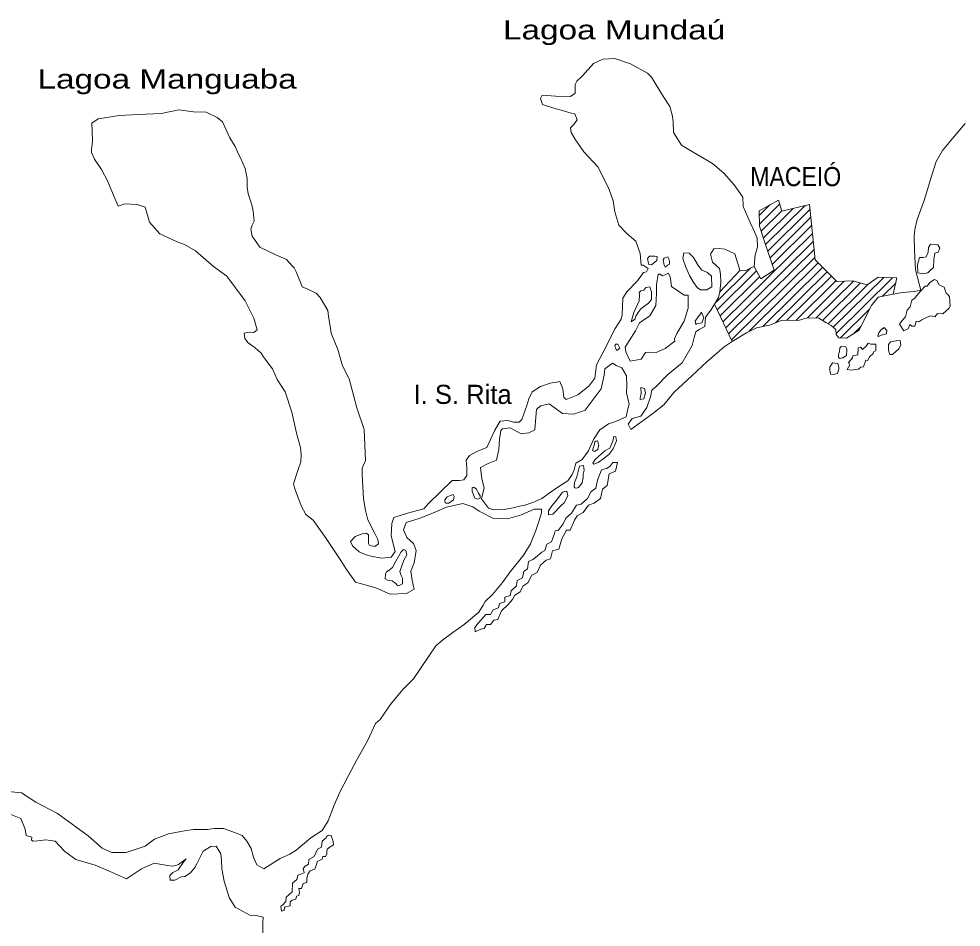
# Model space of a CAD drawing. Extents: x 47169 to 972804, y 7447977 to 9608469.
# Drawn here: x 831005 to 864192, y 8907677 to 8939661 of the extents above; entities that cross this region are included whole.
import ezdxf
from ezdxf.enums import TextEntityAlignment as Align

# ---------------------------------------------------------------- set-up
doc = ezdxf.new("R2010")
doc.units = 0
doc.header["$LTSCALE"] = 270
doc.layers.add('1', color=7, linetype='Continuous', lineweight=13)
doc.layers.add('3', color=7, linetype='Continuous')

msp = doc.modelspace()

# ---------------------------------------------------------------- linework, layer by layer
at = {"layer": '1'}
for p, q in [((857081.7, 8932735.8), (857457.8, 8933107.6)), ((857087.6, 8932432.3), (857805.4, 8933141.9)), ((857306.1, 8931717), (858694, 8933089.2)), ((857150.1, 8932182.5), (857877.8, 8932902.1)), ((857228.1, 8931950.3), (858277.6, 8932987.9)), ((857383, 8931482.6), (858870.7, 8932954.6)), ((857461, 8931249.3), (858899.9, 8932671.9)), ((857537.8, 8931016), (858928, 8932390.4)), ((855801, 8928988.3), (858956, 8932107.7)), ((855902.2, 8928778), (858985.2, 8931826.1)), ((856002.4, 8928566.7), (859013.3, 8931543.5)), ((856103.7, 8928356.4), (859041.3, 8931261.9)), ((856713.1, 8928649.6), (859158.2, 8931067)), ((855514.8, 8929636.6), (856786.1, 8930892.5)), ((855600.6, 8929409.9), (856989.5, 8930783.2)), ((855691.2, 8930043.6), (856398.4, 8930803.2)), ((857207.1, 8928826.5), (859313.8, 8930910.4)), ((857655.6, 8928960.6), (859469.5, 8930753.9)), ((855700.8, 8929199.7), (857100.7, 8930583.9)), ((858058.6, 8929048.7), (859625.1, 8930597.4)), ((858364, 8929040.2), (859780.7, 8930440.8)), ((858777, 8929138.1), (860072.8, 8930419.2)), ((859081.3, 8929129.7), (860396, 8930428.3)), ((859309.1, 8929043.3), (860642.7, 8930362.8)), ((859689.1, 8928799.4), (861468.8, 8930558.6)), ((859788.2, 8928586.9), (861768.6, 8930544.6)), ((859504.6, 8928926.3), (860923.7, 8930330.2)), ((861415, 8929884.7), (861889.9, 8930354.1)), ((856128.5, 8928303), (855502.5, 8929614.6)), ((859941.6, 8928428.1), (860966.8, 8929441.6)), ((860421.2, 8928591.9), (860655.3, 8928823.3))]:
    msp.add_line(p, q, dxfattribs=at)
for points in [[(851289.3, 8927010), (851349.7, 8927481.2), (851697.7, 8928149), (851875.8, 8928507.2), (852004.5, 8928754), (852223, 8929087.5), (852256.3, 8929238.9), (852277.2, 8929823.4), (852422.2, 8930053.5), (852791.7, 8930433.2), (853001.1, 8930734.6), (853113.4, 8930750.2), (853169.4, 8930869.2), (852995.9, 8930991.6), (852916.8, 8930992.3), (852888.7, 8931392.3), (852733.5, 8931833.4), (852433.7, 8932093.2), (852133.2, 8932391.6), (851994.8, 8932864.7), (851934.7, 8933257.3), (851795.6, 8933650.6), (851412.8, 8934438.2), (850900.3, 8934980), (850585.8, 8935431.4), (850452.7, 8935656.4), (850438.9, 8935824.8), (850535.4, 8935926.9), (850663.5, 8936109.5), (850586.3, 8936310.7), (850459, 8936336.2), (850181.8, 8936427.4), (849848.5, 8936510.2), (849444.2, 8936650.2), (849373.6, 8936851.3), (849430.7, 8936970.3), (849907.4, 8936941.5), (850432.6, 8936927.8), (850593, 8937038.2), (850595.9, 8937350.4), (850651.9, 8937461.7), (850852.7, 8937659.2), (851239.1, 8938087.4), (851574.7, 8938243.8), (851995.8, 8938263.1), (852543.7, 8938081.9), (853145.1, 8937747.4), (853286.7, 8937609.9), (853709.8, 8936910.5), (853937.5, 8936579.4), (854014.9, 8936275.3), (854044.6, 8936042.4), (854056.3, 8935659.2), (854339, 8935215.8), (854749.9, 8934971.6), (855438.5, 8934564.2), (855833.2, 8934232.7), (856202.8, 8933812.8), (856502, 8933378.1), (856514.4, 8933057.9), (856756.2, 8932487.5), (856911.3, 8932158.2), (857013.6, 8931932.4), (857018.3, 8931621.2), (856936.6, 8931349.6), (856900.9, 8930942.4), (856772.9, 8930887.1), (856589.5, 8930785.9), (856398.4, 8930803.2), (856360.1, 8930932), (856220.5, 8931389.6), (855863.8, 8931552.4), (855673.9, 8931570.9), (855482.5, 8931557.2), (855362.1, 8931374.5), (855438.6, 8931093.6), (855682.6, 8930866.5), (855712.6, 8930674.6), (855726.3, 8930386.6), (855691.2, 8930043.6), (855642.1, 8929851.4), (855375.2, 8929398.8), (855190.5, 8929160.2), (855163.2, 8928832.7), (854963.3, 8928722.7), (854842.7, 8928636.4), (854786, 8928445.3), (854719.5, 8928158.1), (854372.1, 8927553.4), (853859.3, 8927135.2), (853442.1, 8926699.5), (853297.1, 8926589.1), (853255.3, 8926349.2), (853116.6, 8925975.1), (852907.1, 8925665.9), (852604.2, 8925589), (852467.2, 8925389.9), (852561, 8925205.2), (853337.6, 8925764.8), (853721.7, 8926064.6), (854067.6, 8926500.9)], [(836012.3, 8936326.2), (836636.5, 8936452.4), (837160.1, 8936391.2), (837597.3, 8936370.7), (837993.4, 8936183.4), (838183.2, 8936028.8), (838440.9, 8935475.1), (838621.6, 8935161.3), (838746.6, 8934895.5), (838808.1, 8934767.6), (838980.5, 8934389.6), (839041.1, 8934037), (839046, 8933733.5), (839083.5, 8933500.7), (839207.5, 8933115.3), (839261.5, 8932891.2), (839290.1, 8932538.8), (839225.1, 8932395.4), (839176.6, 8932251.9), (839221.7, 8932012.4), (839497.2, 8931625.7), (840050.7, 8931348.3), (840431.6, 8931184.3), (840636.2, 8930966.5), (840699.2, 8930893.9), (840769.3, 8930749.3), (840932.8, 8930355.9), (840987.6, 8930226.9), (841178, 8930136.6), (841478.9, 8929997.7), (841612.6, 8929844.8), (841886.5, 8929393.8), (841908.7, 8929177.7), (841969.3, 8928841.7), (841998.9, 8928593.3), (842240.8, 8928015.3), (842402.6, 8927445.8), (842636.7, 8926979.7), (842914.2, 8925968.4), (843162, 8925198.8), (843208, 8924109.9), (843093.4, 8923839.7), (843091.5, 8923631.5), (843139.5, 8922759.7), (843208.1, 8922342.7), (843291.9, 8922014.1), (843542.3, 8921540.1), (843651.3, 8921323.2), (843666.4, 8921179.1), (843545.7, 8921076.1), (843356.1, 8921117.7), (843317.1, 8921182.3), (843317.5, 8921341.8), (843318.8, 8921485.7), (843232.7, 8921550.7), (843137, 8921543.9), (842849.3, 8921434.7), (842680.7, 8921261.3), (842751.8, 8921107.8), (842988.2, 8920897.5), (843241, 8920791.1), (843416.3, 8920741.8), (843772.6, 8920665.4), (844115.8, 8920709.9), (844260.4, 8920908.9), (844113.9, 8921454), (844142.1, 8921893.3), (844207.7, 8922100.9), (844693.6, 8922255.8), (845267.3, 8922402.2), (845428.4, 8922592.3), (846270.8, 8923399.4), (846524.6, 8923404.8), (846676.5, 8923426.7), (846781.2, 8923586.2), (846783.5, 8923834.3), (846754.3, 8924122.4), (846874.5, 8924288.5), (847106.4, 8924413.7), (847449.4, 8924554.5), (847481.4, 8924570.8), (847619.1, 8924848.5), (847766.1, 8925174.9), (847951.5, 8925493.2), (848229.7, 8925522.7), (848428, 8925464.4), (848626.8, 8925462.6), (848715.6, 8925549.2), (848895, 8926051.4), (848968.5, 8926282.1), (849089.4, 8926521.3), (849378, 8926710.1), (849713.1, 8926826.6), (849936.5, 8926872.1), (850063, 8926886.4), (850165.1, 8926637.4), (850194, 8926326), (850280.1, 8926253.2), (850695.8, 8926416.5), (851080.1, 8926731.8), (851289.3, 8927010)], [(835974.4, 8932085.9), (835611.2, 8932506.6), (835454.3, 8933029.5), (835169.5, 8933120.6), (834960.8, 8933133.5), (834763.2, 8933146.4), (834697.2, 8933135.9), (834498.7, 8933060.2), (834358.8, 8933393.6), (834143.9, 8933938), (833916.9, 8934360.8), (833667.4, 8934717.3), (833559.6, 8934950.7), (833560.7, 8935072.5), (833596.1, 8935349), (833588.1, 8935692.3), (833579.8, 8935991.3), (833800.9, 8936144.4), (834538.2, 8936259.6), (835208.8, 8936297.9), (836012.3, 8936326.2)], [(854067.6, 8926500.9), (854709.4, 8927093.9), (855239.3, 8927583.9), (855848.7, 8928114.1), (856128.5, 8928303), (856632.5, 8928609.4), (856983.6, 8928782.1), (857438.2, 8928873), (857885, 8929052.6), (858449.7, 8929038.3), (858769.3, 8929138.2), (859174.7, 8929126.6), (859427.1, 8928971.3), (859609.6, 8928865.5), (859782.9, 8928719.8), (859790, 8928543.7), (859883.4, 8928430.9), (860153.6, 8928420.6), (860594.8, 8928703.2), (861023.9, 8929555.1), (861273, 8929856.1), (861799.3, 8929961.8), (862126.2, 8930022.8), (862539.8, 8930058.7), (862771, 8930104.1), (862579, 8930818.1), (862545.1, 8931513.9), (862542.1, 8932002.3), (862559.8, 8932241.4), (862643.4, 8932592.7), (862904.2, 8933302.3), (863101.8, 8933963.8), (863314.9, 8934632.9), (863533.1, 8935030.6), (863886.7, 8935451.3), (864338, 8935974.1)], [(856900.9, 8930942.4), (857142.9, 8930508.2), (857607.3, 8930807.2), (857282.5, 8931785.9), (857089.1, 8932363.6), (857077.8, 8932899.7), (857764.9, 8933276.3), (857881, 8932890.9), (858853.7, 8933128.6), (859050.4, 8931175.4), (859814.5, 8930407.3), (860379.6, 8930432.9), (860879.4, 8930299.6), (861272.1, 8930568.2), (861932.3, 8930536.4), (861799.3, 8929961.8)], [(838326.6, 8930605.4), (837860.5, 8930938.5), (837221.7, 8931496.7), (836833.6, 8931716.1), (836579.5, 8931807), (835974.4, 8932085.9)], [(835781.5, 8910770.3), (836277.4, 8910961.7), (836707.5, 8911045.2), (836842.8, 8911068.4), (837153, 8911120.9), (837646, 8911116.4), (837884.6, 8911145.2), (838218.4, 8911149.9), (838631, 8910994.4), (838868.5, 8910903.6), (839033.5, 8910701.7), (839181.7, 8910452.3), (839266.6, 8910140.3), (839391.6, 8909874.6), (839636.2, 8909736.1), (840211.7, 8910098.4), (840546.9, 8910247), (840771.2, 8910387.7), (841283.7, 8910822.6), (841691.3, 8911082.3), (841900.8, 8911415.9), (842104.8, 8911966.5), (842300, 8912412), (842615.3, 8913015.9), (842898.1, 8913549.2), (843294.7, 8914265.2), (843561.5, 8914846.3), (843729.7, 8914988.7), (844116.1, 8915552), (844542.6, 8916059.6), (844904.1, 8916423.9), (845693.7, 8917582.5), (845925.1, 8917780.8), (846285.7, 8918048.7), (846693.7, 8918332.8), (847206.3, 8918766.5), (847360.2, 8919013.1), (847425.1, 8919140.9), (847681.2, 8919385.5), (848034.5, 8919814), (848308.2, 8920186.8), (848598.4, 8920551.7), (848791.8, 8920790.2), (849024.9, 8921171.2), (849212.8, 8921641.1), (849302.3, 8921928.2), (849408.8, 8922270.5), (849417.6, 8922391.1), (849362.7, 8922391.6), (849156.2, 8922393.6), (848708.3, 8922198.4), (848214.9, 8922059.1), (847697.6, 8922080.6), (847215.5, 8922325.4), (846993.9, 8922480.2), (846644.5, 8922595.3), (846063.3, 8922465.7), (845632, 8922278.1), (845138, 8922075.7), (844643.3, 8921920.8), (844553, 8921665.8), (844670.3, 8921400.1), (844906.7, 8921182), (845000, 8920940.8), (844924.5, 8920501.9), (844810.9, 8920215.1), (844862.7, 8919879.1), (844932.4, 8919581.7), (844652, 8919424.8), (844088.3, 8919406.8), (843572.9, 8919619.8), (842859.6, 8919819.1), (842521.4, 8920302.7), (842349.4, 8920592.2), (841823.8, 8921365.5), (841376, 8922009.7), (841107.7, 8922212.5), (840951.2, 8922518.5), (840709.8, 8923144.1), (840679.2, 8923288.3), (840827.4, 8923758.7), (840933.5, 8924062.2), (840943.5, 8924317.9), (840929.3, 8924566), (840783.4, 8925071.2), (840614.5, 8925816.8), (840390.2, 8926522), (840107.4, 8926957.5), (839936.3, 8927342.1), (839645.3, 8927721.3), (839535.9, 8927890.6), (839331, 8928076.2), (839085.3, 8928246.8), (838959.3, 8928399.6), (838938, 8928592.4), (839128.3, 8928622.8), (839279.9, 8928620.3), (839399.4, 8928707.8), (839275.6, 8929116.4), (838971.3, 8929727.1), (838326.6, 8930605.4)], [(830513.8, 8912466.6), (831095.3, 8912406.1), (831597.5, 8912080.4), (832362.5, 8911674.9), (833017.1, 8911204), (833442.5, 8910890.1), (833943.7, 8910453.8), (834282.8, 8910306.7), (834783.5, 8910309.9), (835449.8, 8910525.3), (835781.5, 8910770.3)], [(835773.8, 8909933.3), (835324, 8909734.8), (834801.4, 8909383), (834167.1, 8909665.6), (833696.7, 8909858.1), (833006.8, 8910063.7), (832625, 8910343.9), (832440.1, 8910544.9), (832287.8, 8910701.3), (831958.8, 8910748.6), (831673.1, 8910717.9), (831508.3, 8910708.3), (831453.7, 8910742), (831465.5, 8910841.6), (831268.4, 8910898.7), (831226.6, 8911131.6), (831076.2, 8911498.3), (830660.4, 8911668.1)], [(839601, 8907473.2), (839603.3, 8907840.8), (839605, 8908025.7), (839367.3, 8908083.2), (839136.8, 8908094.2), (838623.3, 8908379.1), (838411.2, 8908717.7), (838234.3, 8909295.1), (838150.4, 8909727.7), (838136.8, 8910038.9), (838115.8, 8910263.9), (837959, 8910528.9), (837767.8, 8910515.1), (837496.3, 8910358.2), (837269.2, 8909911.8), (837205.4, 8909777.3), (837052.2, 8909594.9), (836852.2, 8909460.6), (836724.7, 8909446.2), (836501.9, 8909336.5), (836334.9, 8909330.2), (836320, 8909498.7), (836432.9, 8909600.6), (836616.1, 8909695.3), (836793, 8909949.4), (836897.5, 8910083.5), (836633.2, 8909886.7), (836538.4, 8909847.7), (836410.8, 8909825.6), (836236.4, 8909842.7), (835773.8, 8909933.3)]]:
    msp.add_lwpolyline(points, dxfattribs=at)
for points in [[(863023.1, 8930717.4), (862840.3, 8930679.3), (862664.9, 8930720.9), (862652.1, 8930993.4), (862726.1, 8931256.3), (862853.7, 8931262.8), (862964.9, 8931286.1), (863030.2, 8931444.9), (863047.2, 8931613.1), (863112, 8931724.4), (863366.7, 8931697.5), (863444.8, 8931584.9), (863388.4, 8931441.5), (863260.6, 8931410.6), (863226.6, 8931187.2), (863223.9, 8930907.1), (863127.4, 8930820.5)], [(854623.1, 8930621.8), (854498.5, 8930919.8), (854390.3, 8931224.2), (854422.9, 8931416.6), (854614.1, 8931413.7), (854764.2, 8931252.8), (854928.6, 8930971.1), (855062.3, 8930817), (855260.4, 8930727.6), (855394.3, 8930597.9), (855415, 8930230), (855239.2, 8930119.9), (855016.1, 8930114.2), (854897.1, 8930195.1), (854756.1, 8930396.9)], [(853290.4, 8930996.5), (853195, 8931012.9), (853164, 8931109.6), (853148.6, 8931221.6), (853213.1, 8931308.4), (853332.9, 8931307.3), (853404.3, 8931306.6), (853483.3, 8931290.4), (853474.3, 8931154.3)], [(853919.2, 8931021.6), (853855.1, 8930982.3), (853766.6, 8930918.9), (853727.6, 8930983.6), (853697.6, 8931175.4), (853730.1, 8931239.3), (853857.9, 8931278), (853896.8, 8931213.4), (853920.1, 8931117.9)], [(854108.9, 8928307.8), (853764.7, 8928047.5), (853429.3, 8927899), (853182.3, 8927925.7), (853078.9, 8927911.1), (852917.4, 8927681.2), (852535.4, 8927605.1), (852386.8, 8927934.3), (852356.5, 8928094), (852502.5, 8928317.4), (852720.2, 8928674.2), (852865.7, 8928953), (853226.2, 8929205.4), (853436.2, 8929563.3), (853463.3, 8929986.1), (853466.2, 8930298.3), (853518.1, 8930673.2), (853581.8, 8930672.6), (853676.8, 8930608.6), (853796, 8930655.1), (853884.3, 8930701.9), (853946.8, 8930572.8), (853990.9, 8930236.9), (854441.9, 8929935.8), (854577, 8929926.8), (854580.3, 8929470.5), (854440.9, 8929016.7), (854175.2, 8928579.6), (854093.2, 8928388.8)], [(863774.8, 8929469.7), (863542.1, 8929271.5), (863359.8, 8929282.2), (863270.8, 8929171.2), (863135.9, 8929204.6), (863072, 8929188.6), (862945.1, 8929134.5), (862809.3, 8929063.8), (862704.2, 8928992.8), (862609.8, 8929010.4), (862559.9, 8928842.5), (862456.6, 8928843.5), (862385.7, 8928900.7), (862320.5, 8928748.5), (862177, 8928679), (862019.8, 8928904.2), (862116.7, 8929039.5), (862236.6, 8929165.7), (862295, 8929405.4), (862391.7, 8929516.4), (862457.7, 8929754.9), (862545.2, 8929818.3), (862626.4, 8929921.7), (862776.3, 8930085.2), (862923, 8930246.6), (862994.4, 8930245.9), (863083.6, 8930380.2), (863259.3, 8930482.6), (863339.2, 8930441.9), (863416.8, 8930289.4), (863599.5, 8930206.8), (863661.2, 8929998), (863723.5, 8929957.5), (863778.7, 8929869.5), (863799.8, 8929557)], [(853286.5, 8929772.9), (853182.1, 8929645.4), (852909.9, 8929448.7), (852845.2, 8929352.9), (852740.5, 8929194.5), (852716.5, 8929098.3), (852684.4, 8929075.4), (852571.5, 8928987.9), (852662.6, 8929322.6), (852848.8, 8929729.4), (852858.4, 8929928.7), (852851.6, 8930025.1), (852908.2, 8930088.8), (853011.7, 8930111), (853084.1, 8930206.7), (853227.1, 8930220.8), (853257.9, 8930108.7), (853281.4, 8930044.3)], [(855053.4, 8928954.4), (854877.2, 8928916.2), (854845.2, 8928892.2), (854823.3, 8929020.8), (854935.6, 8929163.7), (855008.1, 8929274.9), (855048.3, 8929337.6), (855134.3, 8929137.5)], [(861379.8, 8928519.5), (861283.8, 8928471.7), (861261, 8928504), (861292.7, 8928600.1), (861381.9, 8928735.4), (861406.1, 8928735.2), (861485.8, 8928797.5), (861572.6, 8928684.8), (861563.8, 8928573.1)], [(852166.1, 8928064.8), (852069.7, 8927977.1), (852014.5, 8928066.2), (851991.2, 8928162.8), (852032.3, 8928210), (852095, 8928209.4)], [(860148.8, 8927804.9), (860028.2, 8927725.2), (859996.4, 8927725.5), (859932.4, 8927702.9), (859877.8, 8927735.5), (859869.9, 8927830.8), (859910.6, 8927951.1), (859920.6, 8928070.6), (859968.3, 8928117.8), (860135.3, 8928116.2), (860166.2, 8928020.7)], [(860967, 8927763.7), (860902.1, 8927635.9), (860838.3, 8927636.5), (860757, 8927405.8), (860653.5, 8927391.3), (860581.4, 8927320.1), (860303.2, 8927290.6), (860175.9, 8927316.2), (860273.1, 8927474.8), (860249.3, 8927523.7), (860225.5, 8927556.1), (860257.7, 8927595.6), (860370, 8927729.6), (860379.4, 8927793.8), (860554.4, 8927824.2), (860564.5, 8928072.2), (860652.7, 8928094.6), (860723.4, 8928021.9), (860843.2, 8928140.4), (860915.6, 8928236), (861010.8, 8928203), (861042.7, 8928202.7), (861185.5, 8928201.3), (861192.2, 8927985.3), (861103.9, 8927938.5), (861087.9, 8927874.4)], [(861996.1, 8928040.6), (861778.8, 8927843.4), (861684.3, 8927844.3), (861629.7, 8927996.6), (861630, 8928028.7), (861631.6, 8928197), (861704, 8928291.5), (861903.2, 8928321.7), (862046.2, 8928335.8), (862068.8, 8928176.1)], [(847397.8, 8923147.5), (847305.2, 8923460.7), (847260.6, 8923860.8), (847539.8, 8924002.2), (847827.7, 8924119.1), (847910.3, 8924501.4), (847937.9, 8924861.1), (847980.3, 8925165.2), (848044.6, 8925228.8), (848307.4, 8925257.3), (848694.4, 8925045.6), (848965, 8925082.9), (849181.4, 8925192.7), (849208.6, 8925632.1), (849235.3, 8925904.2), (849371.6, 8926030.3), (849682.1, 8926107.1), (850149.1, 8925758.3), (850554.4, 8925745.7), (850944.7, 8925885.9), (851516.4, 8926631.4), (851624.2, 8927110.9), (851641.8, 8927342.2), (851913.9, 8927531.2), (852040.6, 8927450.3), (852238.7, 8927367.6), (852411.8, 8927085.8), (852416.2, 8926734.7), (852406.2, 8926486.8), (852498, 8926093.9), (852448.1, 8925926), (852398.2, 8925646.3), (852055, 8925490.1), (851775.2, 8925405.3), (851463.3, 8925192.3), (851238.1, 8924843.4), (851067.4, 8924453), (850849.2, 8924143.9), (850626, 8924017.5), (850560.1, 8923778.9), (850487.1, 8923611.3), (850342.2, 8923389), (850021.7, 8923192.7), (849677.9, 8922964.5), (849421.2, 8922774.2), (849102.4, 8922634.3), (848831.2, 8922532.8), (848639.8, 8922502.5), (848416.2, 8922441.5), (848098.1, 8922380.2), (847716.9, 8922376), (847541.6, 8922426.4), (847298.7, 8922764.2)], [(859832.8, 8927175.6), (859688.5, 8927137.1), (859593, 8927146.9), (859562.7, 8927306.6), (859563.5, 8927395.2), (859628.2, 8927489.8), (859660.7, 8927553.8), (859851.5, 8927519.8), (859889.8, 8927391), (859889.5, 8927358.8), (859889.2, 8927326.7)], [(853016.2, 8926280.6), (852888.5, 8926257.4), (852889, 8926305), (852922.3, 8926465.3), (852916.7, 8926681.3), (853035, 8926640.3), (853074.2, 8926487.1)], [(851393, 8924497.5), (851273.7, 8924426.7), (851210.3, 8924459.4), (851235.3, 8924547.7), (851268.1, 8924642.7), (851292.3, 8924763.1), (851324.3, 8924786.1), (851388.2, 8924802.1), (851419, 8924688.8), (851435.2, 8924656.6)], [(851613, 8924175.4), (851412.9, 8924041.1), (851348.9, 8924010.7), (851254.1, 8923979.5), (851222.5, 8924011.9), (851302.9, 8924146.2), (851639.8, 8924447.6), (851823, 8924541.1), (851928.6, 8924788.1), (851962.1, 8924955), (852025.7, 8924946.7), (852048.5, 8924802.5), (851934.9, 8924523.4), (851798, 8924333.1)], [(849203.9, 8920690), (849419.9, 8920879.5), (849532.5, 8920941.6), (849606, 8921165.7), (849765, 8921243.9), (849872.1, 8921538.6), (849896.1, 8921633.6), (849999.5, 8921649.2), (850176.3, 8921879), (850273.8, 8922078.5), (850474.2, 8922251.6), (850643.9, 8922537.9), (850803.6, 8922576.2), (851027.4, 8922773.5), (851164.8, 8923012.5), (851325.2, 8923130.5), (851383.9, 8923417.9), (851522.5, 8923776.5), (851697.7, 8923830.2), (851816.9, 8923893.3), (851930.3, 8924036.2), (852089.6, 8924034.7), (852014.2, 8923730.9), (851791.4, 8923637.8), (851723.8, 8923230.9), (851555.6, 8923096.2), (851488.8, 8922769.1), (851273, 8922611.7), (851073.5, 8922533.8), (850879.9, 8922279.9), (850672.3, 8922162.2), (850575.2, 8922002.6), (850421.4, 8921653), (850293.9, 8921654.2), (850131.8, 8921351.2), (850017.4, 8920984.6), (849794.9, 8920923.6), (849728.5, 8920644.1), (849576.5, 8920597.9), (849376, 8920423.7), (849255, 8920169.1), (849070.6, 8920066.7), (848932.9, 8919796.7), (848757.2, 8919686.5), (848659.8, 8919488.1), (848468.6, 8919361.4), (848395.8, 8919218.2), (848234.9, 8919043.6), (848002, 8918814.4), (847871.8, 8918512.2), (847728.8, 8918489.2), (847616.4, 8918338.5), (847472.5, 8918332.1), (847392, 8918188.9), (847273.2, 8918166.8), (847073.5, 8918072.3), (847066.2, 8918233), (847179.7, 8918383.6), (847299.5, 8918509.8), (847452.7, 8918684.4), (847619.7, 8918690.6), (847708, 8918849.3), (847899.8, 8918919.4), (847933.1, 8919070.8), (848116, 8919133.3), (848125.3, 8919301.6), (848309.2, 8919355.2), (848342.6, 8919514.3), (848526.6, 8919696.4), (848560.2, 8919879.9), (848744.6, 8919982.3), (848786.3, 8920205.6), (848922.2, 8920292.9), (848956.5, 8920548.4), (849107.6, 8920618.9)], [(850842.5, 8923320), (850713.5, 8923160.7), (850649.6, 8923138), (850586, 8923146.4), (850562.1, 8923178.7), (850572.4, 8923338.1), (850653.3, 8923530), (850752.4, 8923904.5), (850895.5, 8923927.5), (850918.2, 8923774.4), (850876.2, 8923630.9), (850875, 8923511.3)], [(847188.4, 8922957.9), (847251.3, 8922868.7), (847250.5, 8922781.3), (847155.6, 8922742.3), (847060.4, 8922783), (847013.2, 8922904.2), (846974.9, 8923031.9), (846967.8, 8923096.2), (846968.4, 8923160.4), (847032.2, 8923167.6), (847127.1, 8923094.7)], [(846152.4, 8922601), (846056.9, 8922601.9), (846025.2, 8922625.5), (846009, 8922657.8), (846009.6, 8922722), (846090.9, 8922833.1), (846209.9, 8922879.6), (846305.8, 8922910.8), (846337.1, 8922846.2), (846311.7, 8922719.2)], [(850110.9, 8922519.7), (849806, 8922219.1), (849655.3, 8922196.2), (849656.6, 8922332.4), (849776.9, 8922515.1), (849913.6, 8922673.2), (850155, 8922998.7), (850226.6, 8923022.4), (850306.9, 8923029.4), (850344.9, 8922868.5), (850215.2, 8922622.8)], [(844281.4, 8920564.4), (844466.8, 8920898.2), (844546.6, 8920969.4), (844634.2, 8920945.3), (844664.6, 8920784.5), (844567.2, 8920593.8), (844428.5, 8920203.1), (844467.8, 8920058.8), (844521.9, 8919970.8), (844520, 8919762.7), (844400.8, 8919707.3), (844344.7, 8919700.1), (844329.5, 8919716.8), (844281.8, 8919780.4), (844155.2, 8919870.2), (843988.5, 8919896.1), (843909.8, 8919944.4), (843919, 8920104.9), (843951.7, 8920192.1), (844015.7, 8920223.6), (844159.6, 8920341.8)], [(840860.7, 8908795.7), (840788, 8908773.2), (840763.9, 8908660.4), (840636.3, 8908630.6), (840564.3, 8908567.1), (840563, 8908423.1), (840363.8, 8908377.4), (840346.2, 8908258), (840251.5, 8908234.5), (840236.7, 8908410.7), (840300.8, 8908457.7), (840405.2, 8908576.3), (840414.3, 8908736.8), (840631.3, 8908926.3), (840641.8, 8909229.6), (840793.4, 8909356.6), (840826.7, 8909508), (840939.1, 8909546.8), (841050.3, 8909585.7), (841020, 8909745.4), (841084.4, 8909825.7), (841211.4, 8909896.4), (841212.8, 8910055.9), (841404.9, 8910165.9), (841527.1, 8910428.3), (841662.7, 8910491.3), (841687.7, 8910699.2), (841823.9, 8910817.5), (841840.9, 8910872.7), (841904.9, 8910912), (842000.4, 8910903.4), (842069.8, 8910694.6), (842084.1, 8910574.8), (841964.8, 8910504), (841860.9, 8910425.2), (841851.3, 8910336.7), (841850.4, 8910241.5), (841802.5, 8910170), (841714.6, 8910163.1), (841690.7, 8910074.7), (841506.5, 8909988.9), (841498.2, 8909917), (841424.9, 8909717.3), (841265.2, 8909663.4), (841185, 8909544.6), (841144.1, 8909393.2), (841142.8, 8909249.3), (841022.7, 8909210.6), (840957.4, 8909042.9), (840870.7, 8909043.7), (840884.7, 8908899.6)]]:
    msp.add_lwpolyline(points, close=True, dxfattribs=at)

# ---------------------------------------------------------------- texts
at = {"layer": '3'}
for s, height, width, p in [('Lagoa Mundaú', 674.6, 1.3, (855882, 8938938.8)), ('Lagoa Manguaba', 674.5, 1.3, (840790.7, 8937204.9)), ('MACEIÓ', 674.5, 0.9, (859967, 8933769.6))]:
    msp.add_text(s, height=height, dxfattribs=dict(at, width=width)).set_placement(p, align=Align.RIGHT)
msp.add_text('I. S. Rita', height=674.3, dxfattribs=at).set_placement((848362.9, 8926101.1), align=Align.RIGHT)

doc.saveas('drawing.dxf')
